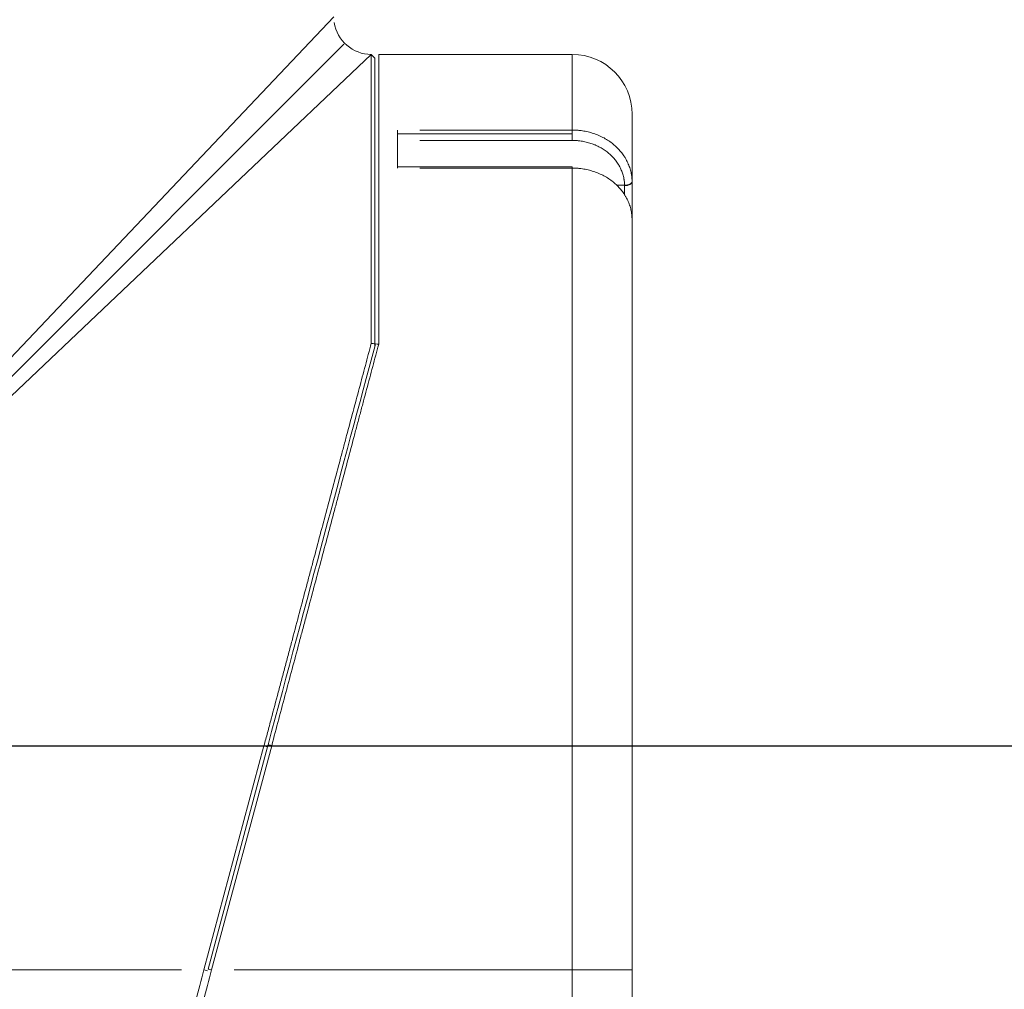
# Model space of a CAD drawing. Header units: millimetres. Extents: x 25069 to 61396, y 8621 to 21558.
# Tile 613 of 656: x 59458 to 59590, y 14397 to 14527. Entities that reach past the tile are written whole.
import ezdxf

# ---------------------------------------------------------------- set-up
doc = ezdxf.new("R2010")
doc.units = ezdxf.units.MM
doc.layers.add('10', color=7, linetype='Continuous')
doc.layers.add('dim', color=84, linetype='Continuous', lineweight=9)
doc.dimstyles.get("Standard").update_dxf_attribs({"dimtxt": 15, "dimasz": 5, "dimexe": 8, "dimexo": 5, "dimgap": 3, "dimtad": 0, "dimzin": 0, "dimdsep": 46, "dimtxsty": 'Standard', "dimblk": 'CLOSEDBLANK', "dimcen": 2, "dimclrd": 4, "dimclre": 3, "dimadec": 0, "dimazin": 0, "dimtfac": 1, "dimtofl": 0, "dimtmove": 0, "dimatfit": 3, "dimldrblk": 'CLOSEDBLANK', "dimfxl": 0, "dimtolj": 1, "dimtzin": 0, "dimarcsym": 0})

# ---------------------------------------------------------------- blocks, each defined once
blk = doc.blocks.new('_ClosedBlank')
at = {"color": 0, "linetype": 'ByBlock', "lineweight": -2}
for p, q in [((-1, 0.167), (0, 0)), ((-1, 0.167), (-1, -0.167)), ((0, 0), (-1, -0.167))]:
    blk.add_line(p, q, dxfattribs=at)
blk = doc.blocks.new('*D28')
at = {"layer": 'Defpoints', "color": 0, "lineweight": 18}
for p in [(59407.59, 14425.37), (59191.59, 14238.39), (59407.59, 14101.24)]:
    blk.add_point(p, dxfattribs=at)
at = {"layer": 'dim', "color": 3, "lineweight": -2}
for p, q in [((59407.59, 14405.37), (59407.59, 14081.24)), ((59191.59, 14218.39), (59191.59, 14081.24))]:
    blk.add_line(p, q, dxfattribs=at)
at = {"layer": 'dim', "color": 4, "lineweight": -3}
for p, q in [((59201.59, 14101.24), (59397.59, 14101.24)), ((59407.59, 14101.24), (59417.59, 14101.24))]:
    blk.add_line(p, q, dxfattribs=at)
at = {"layer": 'dim', "color": 4, "lineweight": -3, "xscale": 10, "yscale": 10, "zscale": 10, "rotation": 180}
blk.add_blockref('_ClosedBlank', (59191.59, 14101.24), dxfattribs=at)
at = {"layer": 'dim', "color": 4, "lineweight": -3, "xscale": 10, "yscale": 10, "zscale": 10}
blk.add_blockref('_ClosedBlank', (59407.59, 14101.24), dxfattribs=at)
at = {"layer": 'dim', "color": 0, "lineweight": 18, "insert": (59664.26, 14101.24), "char_height": 100, "attachment_point": 5}
blk.add_mtext('\\A1;216.00', dxfattribs=at)
blk = doc.blocks.new('*D37')
at = {"layer": 'Defpoints', "color": 0, "lineweight": 18}
for p in [(59380.09, 15394.87), (59680.21, 15394.87), (59341.09, 14429.87)]:
    blk.add_point(p, dxfattribs=at)
at = {"layer": 'dim', "color": 3, "lineweight": -2}
for p, q in [((59400.09, 15394.87), (59700.21, 15394.87)), ((59361.09, 14429.87), (59700.21, 14429.87))]:
    blk.add_line(p, q, dxfattribs=at)
at = {"layer": 'dim', "color": 4, "lineweight": -3}
for p, q in [((59680.21, 15384.87), (59680.21, 15175.71)), ((59680.21, 14439.87), (59680.21, 14649.04))]:
    blk.add_line(p, q, dxfattribs=at)
at = {"layer": 'dim', "color": 4, "lineweight": -3, "xscale": 10, "yscale": 10, "zscale": 10}
for p, rotation in [((59680.21, 15394.87), 90), ((59680.21, 14429.87), 270)]:
    blk.add_blockref('_ClosedBlank', p, dxfattribs=dict(at, rotation=rotation))
at = {"layer": 'dim', "color": 0, "lineweight": 18, "insert": (59680.21, 14912.37), "char_height": 100, "attachment_point": 5, "rotation": 90}
blk.add_mtext('\\A1;965.00', dxfattribs=at)

msp = doc.modelspace()

# ---------------------------------------------------------------- linework, layer by layer
at = {"layer": '10', "color": 7, "linetype": 'Continuous', "lineweight": 20}
for p, q in [((59500.093, 14527.372), (59407.593, 14429.872)), ((59407.593, 14429.872), (59501.451, 14523.729)), ((59505.093, 14522.372), (59407.593, 14429.872)), ((59505.093, 14522.372), (59505.093, 14483.72)), ((59505.593, 14521.872), (59505.093, 14522.372)), ((59505.593, 14521.872), (59505.593, 14483.637)), ((59505.593, 14521.872), (59505.593, 14483.363)), ((59506.093, 14522.372), (59506.093, 14483.588)), ((59531.993, 14522.372), (59506.093, 14522.372)), ((59531.993, 14522.372), (59531.993, 14512.246)), ((59539.993, 14514.372), (59539.993, 14505.285)), ((59508.593, 14507.162), (59508.593, 14512.246)), ((59511.594, 14512.246), (59531.993, 14512.246)), ((59531.993, 14512.246), (59531.993, 14510.856)), ((59531.993, 14511.762), (59508.593, 14511.762)), ((59531.993, 14510.856), (59511.594, 14510.856)), ((59531.993, 14507.327), (59508.593, 14507.327)), ((59531.993, 14507.162), (59511.594, 14507.162)), ((59531.993, 14507.327), (59531.993, 14507.162)), ((59531.993, 14429.872), (59531.993, 14507.162)), ((59539.993, 14500.255), (59539.993, 14505.285)), ((59538.993, 14504.872), (59537.932, 14504.872)), ((59538.993, 14503.585), (59538.993, 14504.802)), ((59539.993, 14500.256), (59539.993, 14429.872)), ((59539.993, 14500.255), (59539.993, 14429.872)), ((59487.742, 14429.872), (59407.593, 14429.872)), ((59482.704, 14399.872), (59490.743, 14429.872)), ((59491.226, 14429.742), (59483.257, 14400.002)), ((59483.257, 14400.001), (59491.226, 14429.742)), ((59491.778, 14429.872), (59483.74, 14399.872)), ((59490.743, 14429.872), (59491.226, 14429.742)), ((59494.779, 14429.872), (59531.993, 14429.872)), ((59539.993, 14429.872), (59531.993, 14429.872)), ((59531.993, 14399.872), (59531.993, 14429.872)), ((59539.993, 14429.872), (59539.993, 14399.872)), ((59539.993, 14399.872), (59539.993, 14429.872)), ((59479.704, 14399.872), (59341.093, 14399.872)), ((59482.704, 14399.872), (59483.187, 14399.742)), ((59486.74, 14399.872), (59531.993, 14399.872)), ((59539.993, 14399.872), (59531.993, 14399.872)), ((59531.993, 14349.855), (59531.993, 14399.872)), ((59539.993, 14399.872), (59539.993, 14354.363)), ((59539.993, 14399.872), (59539.993, 14354.356))]:
    msp.add_line(p, q, dxfattribs=at)
for centre, radius, start, end in [((59505.093, 14527.372), 5, 188.30275, 270.1151), ((59531.993, 14514.372), 8, 0, 90)]:
    msp.add_arc(centre, radius, start, end, dxfattribs=at)
for centre, major_axis, ratio, start_param, end_param in [((59538.993, 14505.372), (1, 0.016), 0.499949, 4.7041398, 6.2757301), ((59538.993, 14505.285), (1, 0), 0.4825319, 4.712389, 6.2831853)]:
    msp.add_ellipse(centre, major_axis=major_axis, ratio=ratio, start_param=start_param, end_param=end_param, dxfattribs=at)
for points, knots in [([(59531.993, 14512.246), (59532.255, 14512.246), (59532.516, 14512.235), (59532.842, 14512.207), (59532.907, 14512.201), (59533.036, 14512.187), (59533.23, 14512.164), (59533.422, 14512.136), (59533.802, 14512.07), (59534.303, 14511.961), (59534.791, 14511.811), (59535.151, 14511.682), (59535.271, 14511.637), (59535.448, 14511.564), (59535.507, 14511.54), (59535.624, 14511.489), (59535.682, 14511.463), (59535.969, 14511.331), (59536.413, 14511.101), (59536.83, 14510.835), (59537.231, 14510.552), (59537.425, 14510.401), (59537.798, 14510.082), (59537.973, 14509.915), (59538.304, 14509.57), (59538.615, 14509.211), (59538.885, 14508.828), (59539.041, 14508.58), (59539.072, 14508.53), (59539.132, 14508.429), (59539.161, 14508.378), (59539.246, 14508.225), (59539.3, 14508.122), (59539.453, 14507.81), (59539.633, 14507.389), (59539.764, 14506.955), (59539.845, 14506.625), (59539.869, 14506.514), (59539.9, 14506.346), (59539.91, 14506.29), (59539.928, 14506.178), (59539.936, 14506.122), (59539.972, 14505.839), (59539.989, 14505.612), (59539.993, 14505.385)], [0, 0, 0, 0, 0.0625, 0.0625, 0.078125, 0.078125, 0.09375, 0.125, 0.125, 0.1875, 0.25, 0.25, 0.28125, 0.28125, 0.296875, 0.296875, 0.3125, 0.3125, 0.375, 0.4375, 0.4375, 0.5, 0.5, 0.5625, 0.5625, 0.625, 0.6875, 0.6875, 0.703125, 0.703125, 0.71875, 0.71875, 0.75, 0.75, 0.8125, 0.875, 0.875, 0.90625, 0.90625, 0.921875, 0.921875, 0.9375, 0.9375, 1, 1, 1, 1]), ([(59538.993, 14504.872), (59538.989, 14505.07), (59538.975, 14505.268), (59538.943, 14505.514), (59538.936, 14505.563), (59538.92, 14505.661), (59538.895, 14505.808), (59538.864, 14505.953), (59538.793, 14506.241), (59538.678, 14506.619), (59538.521, 14506.987), (59538.387, 14507.258), (59538.34, 14507.348), (59538.265, 14507.482), (59538.24, 14507.526), (59538.187, 14507.614), (59538.16, 14507.658), (59538.024, 14507.874), (59537.788, 14508.208), (59537.516, 14508.521), (59537.226, 14508.822), (59537.072, 14508.967), (59536.747, 14509.246), (59536.577, 14509.378), (59536.226, 14509.625), (59535.861, 14509.856), (59535.472, 14510.057), (59535.221, 14510.172), (59535.17, 14510.195), (59535.068, 14510.239), (59535.017, 14510.261), (59534.861, 14510.324), (59534.757, 14510.364), (59534.441, 14510.476), (59534.015, 14510.607), (59533.577, 14510.702), (59533.243, 14510.759), (59533.131, 14510.776), (59532.963, 14510.798), (59532.906, 14510.804), (59532.793, 14510.816), (59532.736, 14510.822), (59532.451, 14510.846), (59532.223, 14510.856), (59531.993, 14510.856)], [0, 0, 0, 0, 0.0625, 0.0625, 0.078125, 0.078125, 0.09375, 0.125, 0.125, 0.1875, 0.25, 0.25, 0.28125, 0.28125, 0.296875, 0.296875, 0.3125, 0.3125, 0.375, 0.4375, 0.4375, 0.5, 0.5, 0.5625, 0.5625, 0.625, 0.6875, 0.6875, 0.703125, 0.703125, 0.71875, 0.71875, 0.75, 0.75, 0.8125, 0.875, 0.875, 0.90625, 0.90625, 0.921875, 0.921875, 0.9375, 0.9375, 1, 1, 1, 1]), ([(59539.992, 14500.388), (59539.987, 14500.613), (59539.969, 14500.837), (59539.931, 14501.116), (59539.923, 14501.172), (59539.904, 14501.283), (59539.875, 14501.449), (59539.838, 14501.613), (59539.756, 14501.939), (59539.623, 14502.368), (59539.442, 14502.784), (59539.288, 14503.092), (59539.234, 14503.194), (59539.148, 14503.345), (59539.119, 14503.395), (59539.059, 14503.495), (59539.028, 14503.544), (59538.871, 14503.789), (59538.601, 14504.167), (59538.29, 14504.521), (59537.959, 14504.862), (59537.783, 14505.026), (59537.411, 14505.342), (59537.218, 14505.49), (59536.816, 14505.77), (59536.401, 14506.032), (59535.957, 14506.259), (59535.671, 14506.389), (59535.613, 14506.415), (59535.497, 14506.465), (59535.438, 14506.489), (59535.261, 14506.561), (59535.142, 14506.606), (59534.782, 14506.733), (59534.296, 14506.881), (59533.797, 14506.988), (59533.417, 14507.053), (59533.29, 14507.072), (59533.097, 14507.097), (59533.033, 14507.104), (59532.904, 14507.118), (59532.839, 14507.124), (59532.515, 14507.151), (59532.254, 14507.162), (59531.993, 14507.162)], [0, 0, 0, 0, 0.0625, 0.0625, 0.078125, 0.078125, 0.09375, 0.125, 0.125, 0.1875, 0.25, 0.25, 0.28125, 0.28125, 0.296875, 0.296875, 0.3125, 0.3125, 0.375, 0.4375, 0.4375, 0.5, 0.5, 0.5625, 0.5625, 0.625, 0.6875, 0.6875, 0.703125, 0.703125, 0.71875, 0.71875, 0.75, 0.75, 0.8125, 0.875, 0.875, 0.90625, 0.90625, 0.921875, 0.921875, 0.9375, 0.9375, 1, 1, 1, 1]), ([(59490.743, 14429.872), (59490.903, 14430.469), (59491.064, 14431.066), (59491.384, 14432.26), (59491.544, 14432.856), (59492.023, 14434.646), (59492.341, 14435.838), (59492.817, 14437.625), (59492.976, 14438.22), (59493.292, 14439.41), (59493.45, 14440.004), (59493.766, 14441.191), (59493.924, 14441.784), (59494.16, 14442.672), (59494.238, 14442.968), (59494.396, 14443.56), (59494.788, 14445.037), (59495.491, 14447.684), (59496.111, 14450.019), (59496.574, 14451.763), (59496.728, 14452.344), (59497.036, 14453.502), (59497.19, 14454.08), (59497.65, 14455.811), (59498.26, 14458.103), (59499.164, 14461.496), (59500.058, 14464.842), (59500.646, 14467.042), (59501.011, 14468.408), (59501.084, 14468.68), (59501.229, 14469.225), (59501.302, 14469.496), (59501.52, 14470.309), (59501.664, 14470.848), (59502.095, 14472.458), (59502.663, 14474.581), (59503.496, 14477.698), (59504.31, 14480.748), (59504.838, 14482.736), (59505.099, 14483.719)], [0, 0, 0, 0, 0.03125, 0.03125, 0.0625, 0.0625, 0.125, 0.125, 0.15625, 0.15625, 0.1875, 0.1875, 0.21875, 0.21875, 0.234375, 0.234375, 0.25, 0.3125, 0.375, 0.375, 0.40625, 0.40625, 0.4375, 0.4375, 0.5, 0.5625, 0.625, 0.6875, 0.6875, 0.703125, 0.703125, 0.71875, 0.71875, 0.75, 0.75, 0.8125, 0.875, 0.9375, 1, 1, 1, 1]), ([(59491.295, 14430.001), (59496.388, 14449.009), (59501.47, 14467.973), (59505.63, 14483.499), (59505.649, 14483.572), (59505.669, 14483.644)], [0, 0, 0, 0, 0.9953337, 0.9953337, 1, 1, 1, 1]), ([(59506.093, 14483.588), (59505.961, 14483.098), (59505.829, 14482.604), (59505.562, 14481.611), (59505.294, 14480.611), (59505.023, 14479.599), (59504.751, 14478.581), (59504.615, 14478.069), (59504.34, 14477.039), (59504.202, 14476.521), (59503.925, 14475.48), (59503.786, 14474.956), (59503.576, 14474.167), (59503.506, 14473.903), (59503.365, 14473.374), (59503.295, 14473.109), (59503.083, 14472.312), (59502.942, 14471.779), (59502.515, 14470.171), (59501.941, 14468.008), (59501.357, 14465.81), (59500.916, 14464.148), (59500.768, 14463.592), (59500.545, 14462.754), (59500.471, 14462.474), (59500.322, 14461.914), (59499.949, 14460.512), (59499.273, 14457.971), (59498.361, 14454.549), (59497.438, 14451.092), (59496.816, 14448.764), (59496.425, 14447.301), (59496.346, 14447.009), (59496.19, 14446.422), (59495.954, 14445.543), (59495.719, 14444.662), (59495.247, 14442.899), (59494.617, 14440.544), (59493.67, 14437.001), (59492.722, 14433.444), (59492.089, 14431.065), (59491.773, 14429.873)], [0, 0, 0, 0, 0.03125, 0.03125, 0.0625, 0.09375, 0.09375, 0.125, 0.125, 0.15625, 0.15625, 0.1875, 0.1875, 0.203125, 0.203125, 0.21875, 0.21875, 0.25, 0.25, 0.3125, 0.375, 0.375, 0.40625, 0.40625, 0.421875, 0.421875, 0.4375, 0.5, 0.5625, 0.625, 0.6875, 0.6875, 0.703125, 0.703125, 0.71875, 0.75, 0.75, 0.8125, 0.875, 0.9375, 1, 1, 1, 1]), ([(59505.1, 14483.699), (59505.182, 14483.689), (59505.264, 14483.678), (59505.429, 14483.658), (59505.511, 14483.647), (59505.593, 14483.637)], [0, 0, 0, 0, 0.5, 0.5, 1, 1, 1, 1]), ([(59460.838, 14317.823), (59461.074, 14318.708), (59461.327, 14319.656), (59461.868, 14321.684), (59462.157, 14322.764), (59462.771, 14325.057), (59463.095, 14326.27), (59463.78, 14328.833), (59464.14, 14330.183), (59464.897, 14333.02), (59465.293, 14334.507), (59466.121, 14337.618), (59466.553, 14339.242), (59467.452, 14342.626), (59467.92, 14344.385), (59468.648, 14347.124), (59468.896, 14348.054), (59469.273, 14349.472), (59469.464, 14350.188), (59469.689, 14351.033), (59469.802, 14351.458), (59469.859, 14351.672), (59469.887, 14351.778), (59469.902, 14351.832), (59469.909, 14351.859), (59469.912, 14351.872), (59469.914, 14351.879), (59469.915, 14351.882), (59469.915, 14351.884), (59469.916, 14351.884), (59469.916, 14351.885), (59469.916, 14351.885), (59470.342, 14353.486), (59470.79, 14355.165), (59471.729, 14358.684), (59472.22, 14360.525), (59472.989, 14363.409), (59473.512, 14365.373), (59474.33, 14368.44), (59474.896, 14370.567), (59475.329, 14372.192), (59475.547, 14373.012), (59475.806, 14373.982), (59475.936, 14374.47), (59476.001, 14374.715), (59476.033, 14374.837), (59476.05, 14374.899), (59476.058, 14374.93), (59476.062, 14374.945), (59476.064, 14374.953), (59476.065, 14374.956), (59476.066, 14374.958), (59476.066, 14374.959), (59476.066, 14374.96), (59476.066, 14374.96), (59476.066, 14374.96), (59476.066, 14374.96), (59476.247, 14375.639), (59476.44, 14376.362), (59476.85, 14377.897), (59477.067, 14378.708), (59477.524, 14380.422), (59477.765, 14381.323), (59478.27, 14383.217), (59478.535, 14384.209), (59479.088, 14386.285), (59479.376, 14387.368), (59479.977, 14389.626), (59480.29, 14390.8), (59480.939, 14393.239), (59481.275, 14394.503), (59481.972, 14397.122), (59482.332, 14398.475), (59482.704, 14399.872)], [0, 0, 0, 0, 0.0625, 0.0625, 0.125, 0.125, 0.1875, 0.1875, 0.25, 0.25, 0.3125, 0.3125, 0.375, 0.375, 0.4375, 0.4375, 0.46875, 0.46875, 0.484375, 0.4921875, 0.4960938, 0.4980469, 0.4990234, 0.4995117, 0.4997559, 0.4998779, 0.499939, 0.4999695, 0.4999847, 0.4999924, 0.4999924, 0.5, 0.5, 0.5625, 0.5625, 0.625, 0.625, 0.65625, 0.6875, 0.71875, 0.71875, 0.734375, 0.7421875, 0.7460938, 0.7480469, 0.7490234, 0.7495117, 0.7497559, 0.7498779, 0.749939, 0.7499695, 0.7499847, 0.7499924, 0.7499962, 0.7499981, 0.7499981, 0.75, 0.75, 0.78125, 0.78125, 0.8125, 0.8125, 0.84375, 0.84375, 0.875, 0.875, 0.90625, 0.90625, 0.9375, 0.9375, 0.96875, 0.96875, 1, 1, 1, 1]), ([(59483.74, 14399.872), (59483.367, 14398.475), (59483.007, 14397.122), (59482.311, 14394.504), (59481.974, 14393.24), (59481.325, 14390.801), (59481.013, 14389.627), (59480.412, 14387.369), (59480.123, 14386.286), (59479.57, 14384.21), (59479.306, 14383.218), (59478.8, 14381.324), (59478.56, 14380.423), (59478.102, 14378.709), (59477.885, 14377.897), (59477.578, 14376.746), (59477.478, 14376.374), (59477.334, 14375.831), (59477.262, 14375.564), (59477.181, 14375.26), (59477.141, 14375.109), (59477.121, 14375.035), (59477.111, 14374.997), (59477.106, 14374.979), (59477.104, 14374.97), (59477.103, 14374.965), (59477.102, 14374.963), (59477.102, 14374.961), (59477.102, 14374.961), (59477.102, 14374.961), (59477.102, 14374.96), (59477.102, 14374.96), (59477.102, 14374.96), (59476.802, 14373.837), (59476.215, 14371.631), (59475.365, 14368.441), (59474.548, 14365.374), (59474.025, 14363.411), (59473.256, 14360.527), (59472.765, 14358.686), (59472.061, 14356.046), (59471.831, 14355.186), (59471.495, 14353.926), (59471.329, 14353.303), (59471.139, 14352.59), (59471.045, 14352.237), (59470.998, 14352.061), (59470.975, 14351.973), (59470.963, 14351.929), (59470.957, 14351.907), (59470.954, 14351.896), (59470.953, 14351.891), (59470.952, 14351.888), (59470.952, 14351.887), (59470.951, 14351.886), (59470.951, 14351.886), (59470.951, 14351.886), (59470.43, 14349.929), (59469.926, 14348.037), (59468.955, 14344.386), (59468.488, 14342.626), (59467.588, 14339.242), (59467.156, 14337.618), (59466.328, 14334.507), (59465.932, 14333.02), (59465.176, 14330.184), (59464.815, 14328.834), (59464.131, 14326.27), (59463.806, 14325.057), (59463.193, 14322.764), (59462.904, 14321.684), (59462.362, 14319.657), (59462.109, 14318.708), (59461.874, 14317.823)], [0, 0, 0, 0, 0.03125, 0.03125, 0.0625, 0.0625, 0.09375, 0.09375, 0.125, 0.125, 0.15625, 0.15625, 0.1875, 0.1875, 0.21875, 0.21875, 0.234375, 0.234375, 0.2421875, 0.2460938, 0.2480469, 0.2490234, 0.2495117, 0.2497559, 0.2498779, 0.249939, 0.2499695, 0.2499847, 0.2499924, 0.2499962, 0.2499981, 0.2499981, 0.25, 0.25, 0.28125, 0.3125, 0.34375, 0.375, 0.375, 0.4375, 0.4375, 0.46875, 0.46875, 0.484375, 0.4921875, 0.4960938, 0.4980469, 0.4990234, 0.4995117, 0.4997559, 0.4998779, 0.499939, 0.4999695, 0.4999847, 0.4999924, 0.4999924, 0.5, 0.5, 0.5625, 0.5625, 0.625, 0.625, 0.6875, 0.6875, 0.75, 0.75, 0.8125, 0.8125, 0.875, 0.875, 0.9375, 0.9375, 1, 1, 1, 1])]:
    msp.add_open_spline(points, degree=3, knots=knots, dxfattribs=at)
for points, degree in [([(59539.993, 14505.385), (59539.993, 14505.351), (59539.993, 14505.318), (59539.993, 14505.285)], 3), ([(59538.993, 14504.802), (59538.993, 14504.825), (59538.993, 14504.849), (59538.993, 14504.872)], 3), ([(59539.993, 14500.255), (59539.993, 14500.299), (59539.993, 14500.343), (59539.992, 14500.388)], 3), ([(59505.593, 14483.637), (59505.593, 14483.546), (59505.593, 14483.455), (59505.593, 14483.363)], 3), ([(59505.669, 14483.644), (59505.81, 14483.625), (59505.952, 14483.606), (59506.093, 14483.588)], 3), ([(59491.305, 14430.039), (59491.279, 14429.94), (59491.252, 14429.841), (59491.226, 14429.742)], 3), ([(59491.295, 14430.001), (59491.778, 14429.872)], 1), ([(59483.257, 14400.001), (59483.418, 14399.958), (59483.579, 14399.915), (59483.74, 14399.872)], 3)]:
    msp.add_open_spline(points, degree=degree, dxfattribs=at)

# ---------------------------------------------------------------- dimensions: what is measured, and where the dimension line sits
at = {"layer": 'dim', "lineweight": 18}
dim = msp.add_linear_dim(base=(59680.21, 15394.872), p1=(59341.093, 14429.872), p2=(59380.093, 15394.872), angle=90, dimstyle='Standard', override={"dimscale": 2, "dimtxt": 50, "dimexe": 10, "dimexo": 10, "dimgap": 15, "dimlwd": 65533}, dxfattribs=at)
dim.commit()
dim.dimension.update_dxf_attribs({"geometry": '*D37', "text_midpoint": (59680.21, 14912.372)})
dim = msp.add_linear_dim(base=(59407.593, 14101.238), p1=(59191.593, 14238.393), p2=(59407.593, 14425.372), dimstyle='Standard', override={"dimscale": 2, "dimtxt": 50, "dimexe": 10, "dimexo": 10, "dimgap": 15, "dimlwd": 65533}, dxfattribs=at)
dim.commit()
dim.dimension.update_dxf_attribs({"geometry": '*D28', "text_midpoint": (59664.26, 14101.238), "dimtype": 160})

doc.saveas('drawing.dxf')
